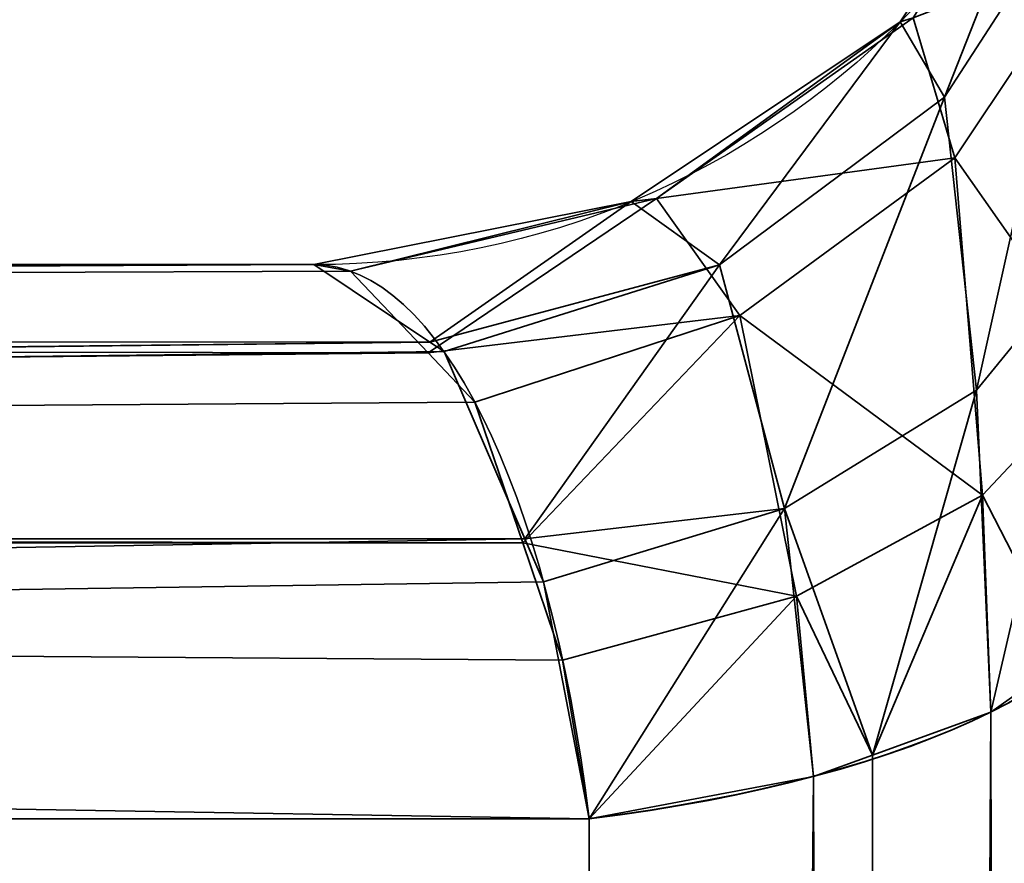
# Model space of a CAD drawing. Header units: millimetres. Extents: x -493 to 6693, y -115 to 145.
# Tile 363 of 656: x 1133.852 to 1134.683, y 1.136 to 1.848. Entities that reach past the tile are written whole.
import ezdxf

# ---------------------------------------------------------------- set-up
doc = ezdxf.new("R2010")
doc.units = ezdxf.units.MM
doc.layers.add('151', color=7, linetype='Continuous', true_color=0xffffff)

# ---------------------------------------------------------------- blocks, each defined once
blk = doc.blocks.new('UG_SURFACE_002')
at = {"layer": '151', "color": 252, "linetype": 'Continuous', "lineweight": 35}
for points in [[(2042.50002, -15, 2200.24991), (2042.50002, 135.00001, 2200.24991), (957.49998, 135.00001, 2200.24991), (957.49998, -15, 2200.24991)], [(1107.49996, -15, 2050.25005), (1107.49996, 135.00001, 2050.25005), (1892.50004, 135.00001, 2050.25005), (1892.50004, -15, 2050.25005)]]:
    blk.add_3dface(points, dxfattribs=at)
blk = doc.blocks.new('UG_SURFACE_112')
at = {"layer": '151', "color": 252, "linetype": 'Continuous', "lineweight": 35}
for points in [[(1134.63235, 1.78223, 1005.39839), (1134.59492, 1.84605, 1005.87332), (1134.74667, 2.07314, 1005.87332)], [(1134.74667, 2.07314, 1162.62674), (1134.74667, 2.07314, 1005.87332), (1134.59492, 1.84605, 1005.87332), (1134.59492, 1.84605, 1162.62674)], [(1134.74667, 2.07314, 1162.62674), (1134.59492, 1.84605, 1162.62674), (1134.60577, 1.8494, 1162.75716)], [(1134.74667, 2.07314, 1005.87332), (1134.7568, 1.97462, 1005.30875), (1134.63235, 1.78223, 1005.39839)], [(1134.65929, 1.53519, 1005.01955), (1134.63235, 1.78223, 1005.39839), (1134.7568, 1.97462, 1005.30875)], [(1134.7568, 1.97462, 1005.30875), (1134.76384, 1.66313, 1004.86708), (1134.65929, 1.53519, 1005.01955)], [(1134.60577, 1.8494, 1162.75716), (1134.64081, 1.73113, 1163.21754), (1134.75907, 1.90835, 1163.3271)], [(1134.76527, 1.55404, 1163.71906), (1134.75907, 1.90835, 1163.3271), (1134.64081, 1.73113, 1163.21754)], [(1134.44221, 1.64072, 1005.46443), (1134.36782, 1.69431, 1005.87332), (1134.59492, 1.84605, 1005.87332)], [(1134.59492, 1.84605, 1162.62674), (1134.59492, 1.84605, 1005.87332), (1134.36782, 1.69431, 1005.87332), (1134.36782, 1.69431, 1162.62674)], [(1134.59492, 1.84605, 1162.62674), (1134.36782, 1.69431, 1162.62674), (1134.38916, 1.6969, 1162.73916)], [(1134.64081, 1.73113, 1163.21754), (1134.60577, 1.8494, 1162.75716), (1134.38916, 1.6969, 1162.73916)], [(1134.38916, 1.6969, 1162.73916), (1134.60577, 1.8494, 1162.75716), (1134.59492, 1.84605, 1162.62674)], [(1134.59492, 1.84605, 1005.87332), (1134.63235, 1.78223, 1005.39839), (1134.44221, 1.64072, 1005.46443)], [(1134.49705, 1.43518, 1005.13875), (1134.44221, 1.64072, 1005.46443), (1134.63235, 1.78223, 1005.39839)], [(1134.63235, 1.78223, 1005.39839), (1134.65929, 1.53519, 1005.01955), (1134.49705, 1.43518, 1005.13875)], [(1134.38916, 1.6969, 1162.73916), (1134.45938, 1.59818, 1163.13529), (1134.64081, 1.73113, 1163.21754)], [(1134.6643, 1.4464, 1163.55503), (1134.64081, 1.73113, 1163.21754), (1134.45938, 1.59818, 1163.13529)], [(1134.64081, 1.73113, 1163.21754), (1134.6643, 1.4464, 1163.55503), (1134.76527, 1.55404, 1163.71906)], [(1134.38916, 1.6969, 1162.73916), (1134.13084, 1.63551, 1162.73189), (1134.19628, 1.56669, 1162.95505)], [(1134.13084, 1.63551, 1162.73189), (1134.38916, 1.6969, 1162.73916), (1134.36782, 1.69431, 1162.62674)], [(1134.45938, 1.59818, 1163.13529), (1134.38916, 1.6969, 1162.73916), (1134.19628, 1.56669, 1162.95505)], [(1134.19771, 1.57568, 1005.53989), (1134.09996, 1.64102, 1005.87332), (1134.36782, 1.69431, 1005.87332)], [(1134.36782, 1.69431, 1162.62674), (1134.36782, 1.69431, 1005.87332), (1134.09996, 1.64102, 1005.87332), (1134.09996, 1.64102, 1162.62674)], [(1134.36782, 1.69431, 1162.62674), (1134.09996, 1.64102, 1162.62674), (1134.13084, 1.63551, 1162.73189)], [(1134.36782, 1.69431, 1005.87332), (1134.44221, 1.64072, 1005.46443), (1134.19771, 1.57568, 1005.53989)], [(1134.67121, 1.2634, 1004.84109), (1134.65929, 1.53519, 1005.01955), (1134.76384, 1.66313, 1004.86708)], [(1134.76384, 1.66313, 1004.86708), (1134.73511, 1.30855, 1004.72105), (1134.67121, 1.2634, 1004.84109)], [(1121.00148, 1.58278, 1010.49936), (1121.00661, 1.5858, 1010.51295), (1134.09996, 1.64102, 1005.87332)], [(1134.09996, 1.64102, 1005.87332), (1134.19771, 1.57568, 1005.53989), (1121.00148, 1.58278, 1010.49936)], [(1121.00661, 1.5858, 1157.98712), (1134.13084, 1.63551, 1162.73189), (1134.09996, 1.64102, 1162.62674)], [(1134.09996, 1.64102, 1162.62674), (1121.09995, 1.64102, 1157.73892), (1121.00661, 1.5858, 1157.98712)], [(1121.00661, 1.5858, 1010.51295), (1121.09995, 1.64102, 1010.76102), (1134.09996, 1.64102, 1005.87332)], [(1134.09996, 1.64102, 1162.62674), (1134.09996, 1.64102, 1005.87332), (1121.09995, 1.64102, 1010.76102), (1121.09995, 1.64102, 1157.73892)], [(1134.44221, 1.64072, 1005.46443), (1134.20987, 1.56758, 1005.49853), (1134.19771, 1.57568, 1005.53989)], [(1134.27806, 1.40974, 1005.26595), (1134.20987, 1.56758, 1005.49853), (1134.44221, 1.64072, 1005.46443)], [(1134.44221, 1.64072, 1005.46443), (1134.49705, 1.43518, 1005.13875), (1134.27806, 1.40974, 1005.26595)], [(1121.00661, 1.5858, 1157.98712), (1134.19628, 1.56669, 1162.95505), (1134.13084, 1.63551, 1162.73189)], [(1134.19628, 1.56669, 1162.95505), (1134.23586, 1.52504, 1163.08999), (1134.45938, 1.59818, 1163.13529)], [(1134.45938, 1.59818, 1163.13529), (1134.23586, 1.52504, 1163.08999), (1134.27627, 1.40633, 1163.22792)], [(1134.50742, 1.36133, 1163.42533), (1134.45938, 1.59818, 1163.13529), (1134.27627, 1.40633, 1163.22792)], [(1134.45938, 1.59818, 1163.13529), (1134.50742, 1.36133, 1163.42533), (1134.6643, 1.4464, 1163.55503)], [(1134.19628, 1.56669, 1162.95505), (1121.00148, 1.58278, 1158.00059), (1120.92578, 1.43034, 1158.20217)], [(1120.92578, 1.43034, 1010.29789), (1121.00148, 1.58278, 1010.49936), (1134.19771, 1.57568, 1005.53989)], [(1121.00661, 1.5858, 1157.98712), (1121.00148, 1.58278, 1158.00059), (1134.19628, 1.56669, 1162.95505)], [(1120.91947, 1.41775, 1010.28121), (1120.92578, 1.43034, 1010.29789), (1134.19771, 1.57568, 1005.53989)], [(1134.19771, 1.57568, 1005.53989), (1134.20987, 1.56758, 1005.49853), (1120.91947, 1.41775, 1010.28121)], [(1134.20987, 1.56758, 1005.49853), (1134.27806, 1.40974, 1005.26595), (1120.91947, 1.41775, 1010.28121)], [(1120.92578, 1.43034, 1158.20217), (1134.23586, 1.52504, 1163.08999), (1134.19628, 1.56669, 1162.95505)], [(1134.73511, 1.30855, 1163.77902), (1134.76527, 1.55404, 1163.71906), (1134.6643, 1.4464, 1163.55503)], [(1134.49705, 1.43518, 1005.13875), (1134.65929, 1.53519, 1005.01955), (1134.57143, 1.22719, 1004.93741)], [(1134.65929, 1.53519, 1005.01955), (1134.67121, 1.2634, 1004.84109), (1134.57143, 1.22719, 1004.93741)], [(1120.92578, 1.43034, 1158.20217), (1134.27627, 1.40633, 1163.22792), (1134.23586, 1.52504, 1163.08999)], [(1134.57143, 1.22719, 1163.56254), (1134.6643, 1.4464, 1163.55503), (1134.50742, 1.36133, 1163.42533)], [(1134.57143, 1.22719, 1163.56254), (1134.67121, 1.2634, 1163.65886), (1134.6643, 1.4464, 1163.55503)], [(1134.6643, 1.4464, 1163.55503), (1134.67121, 1.2634, 1163.65886), (1134.73511, 1.30855, 1163.77902)], [(1120.92578, 1.43034, 1158.20217), (1120.91947, 1.41775, 1158.21874), (1134.27627, 1.40633, 1163.22792)], [(1134.49705, 1.43518, 1005.13875), (1134.29368, 1.3734, 1005.21231), (1134.27806, 1.40974, 1005.26595)], [(1134.33242, 1.1734, 1005.08046), (1134.29368, 1.3734, 1005.21231), (1134.49705, 1.43518, 1005.13875)], [(1134.49705, 1.43518, 1005.13875), (1134.52172, 1.20914, 1004.98545), (1134.33242, 1.1734, 1005.08046)], [(1134.57143, 1.22719, 1004.93741), (1134.52172, 1.20914, 1004.98545), (1134.49705, 1.43518, 1005.13875)], [(1134.27627, 1.40633, 1163.22792), (1120.91947, 1.41775, 1158.21874), (1120.91589, 1.40048, 1158.22852)], [(1120.91589, 1.40048, 1010.27143), (1120.91947, 1.41775, 1010.28121), (1134.27806, 1.40974, 1005.26595)], [(1120.86749, 1.1734, 1010.14292), (1120.91589, 1.40048, 1010.27143), (1134.27806, 1.40974, 1005.26595)], [(1134.27806, 1.40974, 1005.26595), (1134.29368, 1.3734, 1005.21231), (1120.86749, 1.1734, 1010.14292)], [(1120.91589, 1.40048, 1158.22852), (1134.30989, 1.30729, 1163.34295), (1134.27627, 1.40633, 1163.22792)], [(1134.27627, 1.40633, 1163.22792), (1134.30989, 1.30729, 1163.34295), (1134.50742, 1.36133, 1163.42533)], [(1120.91589, 1.40048, 1158.22852), (1120.86749, 1.1734, 1158.35702), (1134.33242, 1.1734, 1163.41949)], [(1120.91589, 1.40048, 1158.22852), (1134.33242, 1.1734, 1163.41949), (1134.30989, 1.30729, 1163.34295)], [(1134.29368, 1.3734, 1005.21231), (1134.33242, 1.1734, 1005.08046), (1120.86749, 1.1734, 1010.14292)], [(1134.50742, 1.36133, 1163.42533), (1134.30989, 1.30729, 1163.34295), (1134.33242, 1.1734, 1163.41949)], [(1134.33242, 1.1734, 1163.41949), (1134.52172, 1.20914, 1163.51461), (1134.50742, 1.36133, 1163.42533)], [(1134.50742, 1.36133, 1163.42533), (1134.52172, 1.20914, 1163.51461), (1134.57143, 1.22719, 1163.56254)], [(1134.57799, -18.20007, 1170.86256), (1134.73511, 1.30855, 1163.77902), (1134.67121, 1.2634, 1163.65886)], [(1134.57799, -18.20007, 1170.86256), (1134.74119, -18.11834, 1171.07987), (1134.73511, 1.30855, 1163.77902)], [(1134.67121, 1.2634, 1004.84109), (1134.73511, 1.30855, 1004.72105), (1134.74119, -18.11834, 997.42007)], [(1134.57799, -18.20007, 1170.86256), (1134.67121, 1.2634, 1163.65886), (1134.57143, 1.22719, 1163.56254)], [(1134.57799, -18.20007, 997.63745), (1134.57143, 1.22719, 1004.93741), (1134.67121, 1.2634, 1004.84109)], [(1134.74119, -18.11834, 997.42007), (1134.57799, -18.20007, 997.63745), (1134.67121, 1.2634, 1004.84109)], [(1134.57656, -18.20038, 1170.86172), (1134.57143, 1.22719, 1163.56254), (1134.52172, 1.20914, 1163.51461)], [(1134.52172, 1.20914, 1004.98545), (1134.57143, 1.22719, 1004.93741), (1134.57656, -18.20038, 997.63829)], [(1134.57143, 1.22719, 1163.56254), (1134.57656, -18.20038, 1170.86172), (1134.57799, -18.20007, 1170.86256)], [(1134.57799, -18.20007, 997.63745), (1134.57656, -18.20038, 997.63829), (1134.57143, 1.22719, 1004.93741)], [(1134.33242, -18.25248, 1170.7232), (1134.57656, -18.20038, 1170.86172), (1134.52172, 1.20914, 1163.51461)], [(1134.52172, 1.20914, 1163.51461), (1134.33242, 1.1734, 1163.41949), (1134.33242, -18.25248, 1170.7232)], [(1134.33242, -18.25248, 997.77687), (1134.33242, 1.1734, 1005.08046), (1134.52172, 1.20914, 1004.98545)], [(1134.52172, 1.20914, 1004.98545), (1134.57656, -18.20038, 997.63829), (1134.33242, -18.25248, 997.77687)], [(1134.63211, 1.05475, 1162.35006), (1134.89497, 1.18865, 1162.48918), (1134.84848, 1.11201, 1162.6972)], [(1134.89497, 1.18865, 1162.48918), (1134.63211, 1.05475, 1006.14989), (1134.89497, 1.18865, 1006.01089)], [(1134.89497, 1.18865, 1162.48918), (1134.63211, 1.05475, 1162.35006), (1134.63211, 1.05475, 1006.14989)], [(1134.84848, 1.11201, 1005.80275), (1134.89497, 1.18865, 1006.01089), (1134.63211, 1.05475, 1006.14989)], [(1130.25248, -22.33238, 1170.7232), (1134.33242, -18.25248, 1170.7232), (1134.33242, 1.1734, 1163.41949), (1120.86749, 1.1734, 1158.35702)], [(1120.86749, 1.1734, 1010.14292), (1134.33242, 1.1734, 1005.08046), (1134.33242, -18.25248, 997.77687), (1130.25248, -22.33238, 997.77687)]]:
    blk.add_3dface(points, dxfattribs=at)
blk = doc.blocks.new('UG_SURFACE_113')
at = {"layer": '151', "color": 252, "linetype": 'Continuous', "lineweight": 35}
for points in [[(1134.63235, 1.78223, 1005.39839), (1134.59492, 1.84605, 1005.87332), (1134.74667, 2.07314, 1005.87332)], [(1134.74667, 2.07314, 1162.62674), (1134.74667, 2.07314, 1005.87332), (1134.59492, 1.84605, 1005.87332), (1134.59492, 1.84605, 1162.62674)], [(1134.74667, 2.07314, 1162.62674), (1134.59492, 1.84605, 1162.62674), (1134.60577, 1.8494, 1162.75716)], [(1134.74667, 2.07314, 1005.87332), (1134.7568, 1.97462, 1005.30875), (1134.63235, 1.78223, 1005.39839)], [(1134.65929, 1.53519, 1005.01955), (1134.63235, 1.78223, 1005.39839), (1134.7568, 1.97462, 1005.30875)], [(1134.7568, 1.97462, 1005.30875), (1134.76384, 1.66313, 1004.86708), (1134.65929, 1.53519, 1005.01955)], [(1134.60577, 1.8494, 1162.75716), (1134.64081, 1.73113, 1163.21754), (1134.75907, 1.90835, 1163.3271)], [(1134.76527, 1.55404, 1163.71906), (1134.75907, 1.90835, 1163.3271), (1134.64081, 1.73113, 1163.21754)], [(1134.44221, 1.64072, 1005.46443), (1134.36782, 1.69431, 1005.87332), (1134.59492, 1.84605, 1005.87332)], [(1134.59492, 1.84605, 1162.62674), (1134.59492, 1.84605, 1005.87332), (1134.36782, 1.69431, 1005.87332), (1134.36782, 1.69431, 1162.62674)], [(1134.59492, 1.84605, 1162.62674), (1134.36782, 1.69431, 1162.62674), (1134.38916, 1.6969, 1162.73916)], [(1134.64081, 1.73113, 1163.21754), (1134.60577, 1.8494, 1162.75716), (1134.38916, 1.6969, 1162.73916)], [(1134.38916, 1.6969, 1162.73916), (1134.60577, 1.8494, 1162.75716), (1134.59492, 1.84605, 1162.62674)], [(1134.59492, 1.84605, 1005.87332), (1134.63235, 1.78223, 1005.39839), (1134.44221, 1.64072, 1005.46443)], [(1134.49705, 1.43518, 1005.13875), (1134.44221, 1.64072, 1005.46443), (1134.63235, 1.78223, 1005.39839)], [(1134.63235, 1.78223, 1005.39839), (1134.65929, 1.53519, 1005.01955), (1134.49705, 1.43518, 1005.13875)], [(1134.38916, 1.6969, 1162.73916), (1134.45938, 1.59818, 1163.13529), (1134.64081, 1.73113, 1163.21754)], [(1134.6643, 1.4464, 1163.55503), (1134.64081, 1.73113, 1163.21754), (1134.45938, 1.59818, 1163.13529)], [(1134.64081, 1.73113, 1163.21754), (1134.6643, 1.4464, 1163.55503), (1134.76527, 1.55404, 1163.71906)], [(1134.38916, 1.6969, 1162.73916), (1134.13084, 1.63551, 1162.73189), (1134.19628, 1.56669, 1162.95505)], [(1134.13084, 1.63551, 1162.73189), (1134.38916, 1.6969, 1162.73916), (1134.36782, 1.69431, 1162.62674)], [(1134.45938, 1.59818, 1163.13529), (1134.38916, 1.6969, 1162.73916), (1134.19628, 1.56669, 1162.95505)], [(1134.19771, 1.57568, 1005.53989), (1134.09996, 1.64102, 1005.87332), (1134.36782, 1.69431, 1005.87332)], [(1134.36782, 1.69431, 1162.62674), (1134.36782, 1.69431, 1005.87332), (1134.09996, 1.64102, 1005.87332), (1134.09996, 1.64102, 1162.62674)], [(1134.36782, 1.69431, 1162.62674), (1134.09996, 1.64102, 1162.62674), (1134.13084, 1.63551, 1162.73189)], [(1134.36782, 1.69431, 1005.87332), (1134.44221, 1.64072, 1005.46443), (1134.19771, 1.57568, 1005.53989)], [(1134.67121, 1.2634, 1004.84109), (1134.65929, 1.53519, 1005.01955), (1134.76384, 1.66313, 1004.86708)], [(1134.76384, 1.66313, 1004.86708), (1134.73511, 1.30855, 1004.72105), (1134.67121, 1.2634, 1004.84109)], [(1121.00148, 1.58278, 1010.49936), (1121.00661, 1.5858, 1010.51295), (1134.09996, 1.64102, 1005.87332)], [(1134.09996, 1.64102, 1005.87332), (1134.19771, 1.57568, 1005.53989), (1121.00148, 1.58278, 1010.49936)], [(1121.00661, 1.5858, 1157.98712), (1134.13084, 1.63551, 1162.73189), (1134.09996, 1.64102, 1162.62674)], [(1134.09996, 1.64102, 1162.62674), (1121.09995, 1.64102, 1157.73892), (1121.00661, 1.5858, 1157.98712)], [(1121.00661, 1.5858, 1010.51295), (1121.09995, 1.64102, 1010.76102), (1134.09996, 1.64102, 1005.87332)], [(1134.09996, 1.64102, 1162.62674), (1134.09996, 1.64102, 1005.87332), (1121.09995, 1.64102, 1010.76102), (1121.09995, 1.64102, 1157.73892)], [(1134.44221, 1.64072, 1005.46443), (1134.20987, 1.56758, 1005.49853), (1134.19771, 1.57568, 1005.53989)], [(1134.27806, 1.40974, 1005.26595), (1134.20987, 1.56758, 1005.49853), (1134.44221, 1.64072, 1005.46443)], [(1134.44221, 1.64072, 1005.46443), (1134.49705, 1.43518, 1005.13875), (1134.27806, 1.40974, 1005.26595)], [(1121.00661, 1.5858, 1157.98712), (1134.19628, 1.56669, 1162.95505), (1134.13084, 1.63551, 1162.73189)], [(1134.19628, 1.56669, 1162.95505), (1134.23586, 1.52504, 1163.08999), (1134.45938, 1.59818, 1163.13529)], [(1134.45938, 1.59818, 1163.13529), (1134.23586, 1.52504, 1163.08999), (1134.27627, 1.40633, 1163.22792)], [(1134.50742, 1.36133, 1163.42533), (1134.45938, 1.59818, 1163.13529), (1134.27627, 1.40633, 1163.22792)], [(1134.45938, 1.59818, 1163.13529), (1134.50742, 1.36133, 1163.42533), (1134.6643, 1.4464, 1163.55503)], [(1134.19628, 1.56669, 1162.95505), (1121.00148, 1.58278, 1158.00059), (1120.92578, 1.43034, 1158.20217)], [(1120.92578, 1.43034, 1010.29789), (1121.00148, 1.58278, 1010.49936), (1134.19771, 1.57568, 1005.53989)], [(1121.00661, 1.5858, 1157.98712), (1121.00148, 1.58278, 1158.00059), (1134.19628, 1.56669, 1162.95505)], [(1120.91947, 1.41775, 1010.28121), (1120.92578, 1.43034, 1010.29789), (1134.19771, 1.57568, 1005.53989)], [(1134.19771, 1.57568, 1005.53989), (1134.20987, 1.56758, 1005.49853), (1120.91947, 1.41775, 1010.28121)], [(1134.20987, 1.56758, 1005.49853), (1134.27806, 1.40974, 1005.26595), (1120.91947, 1.41775, 1010.28121)], [(1120.92578, 1.43034, 1158.20217), (1134.23586, 1.52504, 1163.08999), (1134.19628, 1.56669, 1162.95505)], [(1134.73511, 1.30855, 1163.77902), (1134.76527, 1.55404, 1163.71906), (1134.6643, 1.4464, 1163.55503)], [(1134.49705, 1.43518, 1005.13875), (1134.65929, 1.53519, 1005.01955), (1134.57143, 1.22719, 1004.93741)], [(1134.65929, 1.53519, 1005.01955), (1134.67121, 1.2634, 1004.84109), (1134.57143, 1.22719, 1004.93741)], [(1120.92578, 1.43034, 1158.20217), (1134.27627, 1.40633, 1163.22792), (1134.23586, 1.52504, 1163.08999)], [(1134.57143, 1.22719, 1163.56254), (1134.6643, 1.4464, 1163.55503), (1134.50742, 1.36133, 1163.42533)], [(1134.57143, 1.22719, 1163.56254), (1134.67121, 1.2634, 1163.65886), (1134.6643, 1.4464, 1163.55503)], [(1134.6643, 1.4464, 1163.55503), (1134.67121, 1.2634, 1163.65886), (1134.73511, 1.30855, 1163.77902)], [(1120.92578, 1.43034, 1158.20217), (1120.91947, 1.41775, 1158.21874), (1134.27627, 1.40633, 1163.22792)], [(1134.49705, 1.43518, 1005.13875), (1134.29368, 1.3734, 1005.21231), (1134.27806, 1.40974, 1005.26595)], [(1134.33242, 1.1734, 1005.08046), (1134.29368, 1.3734, 1005.21231), (1134.49705, 1.43518, 1005.13875)], [(1134.49705, 1.43518, 1005.13875), (1134.52172, 1.20914, 1004.98545), (1134.33242, 1.1734, 1005.08046)], [(1134.57143, 1.22719, 1004.93741), (1134.52172, 1.20914, 1004.98545), (1134.49705, 1.43518, 1005.13875)], [(1134.27627, 1.40633, 1163.22792), (1120.91947, 1.41775, 1158.21874), (1120.91589, 1.40048, 1158.22852)], [(1120.91589, 1.40048, 1010.27143), (1120.91947, 1.41775, 1010.28121), (1134.27806, 1.40974, 1005.26595)], [(1120.86749, 1.1734, 1010.14292), (1120.91589, 1.40048, 1010.27143), (1134.27806, 1.40974, 1005.26595)], [(1134.27806, 1.40974, 1005.26595), (1134.29368, 1.3734, 1005.21231), (1120.86749, 1.1734, 1010.14292)], [(1120.91589, 1.40048, 1158.22852), (1134.30989, 1.30729, 1163.34295), (1134.27627, 1.40633, 1163.22792)], [(1134.27627, 1.40633, 1163.22792), (1134.30989, 1.30729, 1163.34295), (1134.50742, 1.36133, 1163.42533)], [(1120.91589, 1.40048, 1158.22852), (1120.86749, 1.1734, 1158.35702), (1134.33242, 1.1734, 1163.41949)], [(1120.91589, 1.40048, 1158.22852), (1134.33242, 1.1734, 1163.41949), (1134.30989, 1.30729, 1163.34295)], [(1134.29368, 1.3734, 1005.21231), (1134.33242, 1.1734, 1005.08046), (1120.86749, 1.1734, 1010.14292)], [(1134.50742, 1.36133, 1163.42533), (1134.30989, 1.30729, 1163.34295), (1134.33242, 1.1734, 1163.41949)], [(1134.33242, 1.1734, 1163.41949), (1134.52172, 1.20914, 1163.51461), (1134.50742, 1.36133, 1163.42533)], [(1134.50742, 1.36133, 1163.42533), (1134.52172, 1.20914, 1163.51461), (1134.57143, 1.22719, 1163.56254)], [(1134.57799, -18.20007, 1170.86256), (1134.73511, 1.30855, 1163.77902), (1134.67121, 1.2634, 1163.65886)], [(1134.57799, -18.20007, 1170.86256), (1134.74119, -18.11834, 1171.07987), (1134.73511, 1.30855, 1163.77902)], [(1134.67121, 1.2634, 1004.84109), (1134.73511, 1.30855, 1004.72105), (1134.74119, -18.11834, 997.42007)], [(1134.57799, -18.20007, 1170.86256), (1134.67121, 1.2634, 1163.65886), (1134.57143, 1.22719, 1163.56254)], [(1134.57799, -18.20007, 997.63745), (1134.57143, 1.22719, 1004.93741), (1134.67121, 1.2634, 1004.84109)], [(1134.74119, -18.11834, 997.42007), (1134.57799, -18.20007, 997.63745), (1134.67121, 1.2634, 1004.84109)], [(1134.57656, -18.20038, 1170.86172), (1134.57143, 1.22719, 1163.56254), (1134.52172, 1.20914, 1163.51461)], [(1134.52172, 1.20914, 1004.98545), (1134.57143, 1.22719, 1004.93741), (1134.57656, -18.20038, 997.63829)], [(1134.57143, 1.22719, 1163.56254), (1134.57656, -18.20038, 1170.86172), (1134.57799, -18.20007, 1170.86256)], [(1134.57799, -18.20007, 997.63745), (1134.57656, -18.20038, 997.63829), (1134.57143, 1.22719, 1004.93741)], [(1134.33242, -18.25248, 1170.7232), (1134.57656, -18.20038, 1170.86172), (1134.52172, 1.20914, 1163.51461)], [(1134.52172, 1.20914, 1163.51461), (1134.33242, 1.1734, 1163.41949), (1134.33242, -18.25248, 1170.7232)], [(1134.33242, -18.25248, 997.77687), (1134.33242, 1.1734, 1005.08046), (1134.52172, 1.20914, 1004.98545)], [(1134.52172, 1.20914, 1004.98545), (1134.57656, -18.20038, 997.63829), (1134.33242, -18.25248, 997.77687)], [(1134.63211, 1.05475, 1162.35006), (1134.89497, 1.18865, 1162.48918), (1134.84848, 1.11201, 1162.6972)], [(1134.89497, 1.18865, 1162.48918), (1134.63211, 1.05475, 1006.14989), (1134.89497, 1.18865, 1006.01089)], [(1134.89497, 1.18865, 1162.48918), (1134.63211, 1.05475, 1162.35006), (1134.63211, 1.05475, 1006.14989)], [(1134.84848, 1.11201, 1005.80275), (1134.89497, 1.18865, 1006.01089), (1134.63211, 1.05475, 1006.14989)], [(1130.25248, -22.33238, 1170.7232), (1134.33242, -18.25248, 1170.7232), (1134.33242, 1.1734, 1163.41949), (1120.86749, 1.1734, 1158.35702)], [(1120.86749, 1.1734, 1010.14292), (1134.33242, 1.1734, 1005.08046), (1134.33242, -18.25248, 997.77687), (1130.25248, -22.33238, 997.77687)]]:
    blk.add_3dface(points, dxfattribs=at)
blk = doc.blocks.new('UG_SURFACE_114')
at = {"layer": '151', "color": 252, "linetype": 'Continuous', "lineweight": 35}
for points in [[(1134.63235, 1.78223, 1005.39839), (1134.59492, 1.84605, 1005.87332), (1134.74667, 2.07314, 1005.87332)], [(1134.74667, 2.07314, 1162.62674), (1134.74667, 2.07314, 1005.87332), (1134.59492, 1.84605, 1005.87332), (1134.59492, 1.84605, 1162.62674)], [(1134.74667, 2.07314, 1162.62674), (1134.59492, 1.84605, 1162.62674), (1134.60577, 1.8494, 1162.75716)], [(1134.74667, 2.07314, 1005.87332), (1134.7568, 1.97462, 1005.30875), (1134.63235, 1.78223, 1005.39839)], [(1134.65929, 1.53519, 1005.01955), (1134.63235, 1.78223, 1005.39839), (1134.7568, 1.97462, 1005.30875)], [(1134.7568, 1.97462, 1005.30875), (1134.76384, 1.66313, 1004.86708), (1134.65929, 1.53519, 1005.01955)], [(1134.60577, 1.8494, 1162.75716), (1134.64081, 1.73113, 1163.21754), (1134.75907, 1.90835, 1163.3271)], [(1134.76527, 1.55404, 1163.71906), (1134.75907, 1.90835, 1163.3271), (1134.64081, 1.73113, 1163.21754)], [(1134.44221, 1.64072, 1005.46443), (1134.36782, 1.69431, 1005.87332), (1134.59492, 1.84605, 1005.87332)], [(1134.59492, 1.84605, 1162.62674), (1134.59492, 1.84605, 1005.87332), (1134.36782, 1.69431, 1005.87332), (1134.36782, 1.69431, 1162.62674)], [(1134.59492, 1.84605, 1162.62674), (1134.36782, 1.69431, 1162.62674), (1134.38916, 1.6969, 1162.73916)], [(1134.64081, 1.73113, 1163.21754), (1134.60577, 1.8494, 1162.75716), (1134.38916, 1.6969, 1162.73916)], [(1134.38916, 1.6969, 1162.73916), (1134.60577, 1.8494, 1162.75716), (1134.59492, 1.84605, 1162.62674)], [(1134.59492, 1.84605, 1005.87332), (1134.63235, 1.78223, 1005.39839), (1134.44221, 1.64072, 1005.46443)], [(1134.49705, 1.43518, 1005.13875), (1134.44221, 1.64072, 1005.46443), (1134.63235, 1.78223, 1005.39839)], [(1134.63235, 1.78223, 1005.39839), (1134.65929, 1.53519, 1005.01955), (1134.49705, 1.43518, 1005.13875)], [(1134.38916, 1.6969, 1162.73916), (1134.45938, 1.59818, 1163.13529), (1134.64081, 1.73113, 1163.21754)], [(1134.6643, 1.4464, 1163.55503), (1134.64081, 1.73113, 1163.21754), (1134.45938, 1.59818, 1163.13529)], [(1134.64081, 1.73113, 1163.21754), (1134.6643, 1.4464, 1163.55503), (1134.76527, 1.55404, 1163.71906)], [(1134.38916, 1.6969, 1162.73916), (1134.13084, 1.63551, 1162.73189), (1134.19628, 1.56669, 1162.95505)], [(1134.13084, 1.63551, 1162.73189), (1134.38916, 1.6969, 1162.73916), (1134.36782, 1.69431, 1162.62674)], [(1134.45938, 1.59818, 1163.13529), (1134.38916, 1.6969, 1162.73916), (1134.19628, 1.56669, 1162.95505)], [(1134.19771, 1.57568, 1005.53989), (1134.09996, 1.64102, 1005.87332), (1134.36782, 1.69431, 1005.87332)], [(1134.36782, 1.69431, 1162.62674), (1134.36782, 1.69431, 1005.87332), (1134.09996, 1.64102, 1005.87332), (1134.09996, 1.64102, 1162.62674)], [(1134.36782, 1.69431, 1162.62674), (1134.09996, 1.64102, 1162.62674), (1134.13084, 1.63551, 1162.73189)], [(1134.36782, 1.69431, 1005.87332), (1134.44221, 1.64072, 1005.46443), (1134.19771, 1.57568, 1005.53989)], [(1134.67121, 1.2634, 1004.84109), (1134.65929, 1.53519, 1005.01955), (1134.76384, 1.66313, 1004.86708)], [(1134.76384, 1.66313, 1004.86708), (1134.73511, 1.30855, 1004.72105), (1134.67121, 1.2634, 1004.84109)], [(1121.00148, 1.58278, 1010.49936), (1121.00661, 1.5858, 1010.51295), (1134.09996, 1.64102, 1005.87332)], [(1134.09996, 1.64102, 1005.87332), (1134.19771, 1.57568, 1005.53989), (1121.00148, 1.58278, 1010.49936)], [(1121.00661, 1.5858, 1157.98712), (1134.13084, 1.63551, 1162.73189), (1134.09996, 1.64102, 1162.62674)], [(1134.09996, 1.64102, 1162.62674), (1121.09995, 1.64102, 1157.73892), (1121.00661, 1.5858, 1157.98712)], [(1121.00661, 1.5858, 1010.51295), (1121.09995, 1.64102, 1010.76102), (1134.09996, 1.64102, 1005.87332)], [(1134.09996, 1.64102, 1162.62674), (1134.09996, 1.64102, 1005.87332), (1121.09995, 1.64102, 1010.76102), (1121.09995, 1.64102, 1157.73892)], [(1134.44221, 1.64072, 1005.46443), (1134.20987, 1.56758, 1005.49853), (1134.19771, 1.57568, 1005.53989)], [(1134.27806, 1.40974, 1005.26595), (1134.20987, 1.56758, 1005.49853), (1134.44221, 1.64072, 1005.46443)], [(1134.44221, 1.64072, 1005.46443), (1134.49705, 1.43518, 1005.13875), (1134.27806, 1.40974, 1005.26595)], [(1121.00661, 1.5858, 1157.98712), (1134.19628, 1.56669, 1162.95505), (1134.13084, 1.63551, 1162.73189)], [(1134.19628, 1.56669, 1162.95505), (1134.23586, 1.52504, 1163.08999), (1134.45938, 1.59818, 1163.13529)], [(1134.45938, 1.59818, 1163.13529), (1134.23586, 1.52504, 1163.08999), (1134.27627, 1.40633, 1163.22792)], [(1134.50742, 1.36133, 1163.42533), (1134.45938, 1.59818, 1163.13529), (1134.27627, 1.40633, 1163.22792)], [(1134.45938, 1.59818, 1163.13529), (1134.50742, 1.36133, 1163.42533), (1134.6643, 1.4464, 1163.55503)], [(1134.19628, 1.56669, 1162.95505), (1121.00148, 1.58278, 1158.00059), (1120.92578, 1.43034, 1158.20217)], [(1120.92578, 1.43034, 1010.29789), (1121.00148, 1.58278, 1010.49936), (1134.19771, 1.57568, 1005.53989)], [(1121.00661, 1.5858, 1157.98712), (1121.00148, 1.58278, 1158.00059), (1134.19628, 1.56669, 1162.95505)], [(1120.91947, 1.41775, 1010.28121), (1120.92578, 1.43034, 1010.29789), (1134.19771, 1.57568, 1005.53989)], [(1134.19771, 1.57568, 1005.53989), (1134.20987, 1.56758, 1005.49853), (1120.91947, 1.41775, 1010.28121)], [(1134.20987, 1.56758, 1005.49853), (1134.27806, 1.40974, 1005.26595), (1120.91947, 1.41775, 1010.28121)], [(1120.92578, 1.43034, 1158.20217), (1134.23586, 1.52504, 1163.08999), (1134.19628, 1.56669, 1162.95505)], [(1134.73511, 1.30855, 1163.77902), (1134.76527, 1.55404, 1163.71906), (1134.6643, 1.4464, 1163.55503)], [(1134.49705, 1.43518, 1005.13875), (1134.65929, 1.53519, 1005.01955), (1134.57143, 1.22719, 1004.93741)], [(1134.65929, 1.53519, 1005.01955), (1134.67121, 1.2634, 1004.84109), (1134.57143, 1.22719, 1004.93741)], [(1120.92578, 1.43034, 1158.20217), (1134.27627, 1.40633, 1163.22792), (1134.23586, 1.52504, 1163.08999)], [(1134.57143, 1.22719, 1163.56254), (1134.6643, 1.4464, 1163.55503), (1134.50742, 1.36133, 1163.42533)], [(1134.57143, 1.22719, 1163.56254), (1134.67121, 1.2634, 1163.65886), (1134.6643, 1.4464, 1163.55503)], [(1134.6643, 1.4464, 1163.55503), (1134.67121, 1.2634, 1163.65886), (1134.73511, 1.30855, 1163.77902)], [(1120.92578, 1.43034, 1158.20217), (1120.91947, 1.41775, 1158.21874), (1134.27627, 1.40633, 1163.22792)], [(1134.49705, 1.43518, 1005.13875), (1134.29368, 1.3734, 1005.21231), (1134.27806, 1.40974, 1005.26595)], [(1134.33242, 1.1734, 1005.08046), (1134.29368, 1.3734, 1005.21231), (1134.49705, 1.43518, 1005.13875)], [(1134.49705, 1.43518, 1005.13875), (1134.52172, 1.20914, 1004.98545), (1134.33242, 1.1734, 1005.08046)], [(1134.57143, 1.22719, 1004.93741), (1134.52172, 1.20914, 1004.98545), (1134.49705, 1.43518, 1005.13875)], [(1134.27627, 1.40633, 1163.22792), (1120.91947, 1.41775, 1158.21874), (1120.91589, 1.40048, 1158.22852)], [(1120.91589, 1.40048, 1010.27143), (1120.91947, 1.41775, 1010.28121), (1134.27806, 1.40974, 1005.26595)], [(1120.86749, 1.1734, 1010.14292), (1120.91589, 1.40048, 1010.27143), (1134.27806, 1.40974, 1005.26595)], [(1134.27806, 1.40974, 1005.26595), (1134.29368, 1.3734, 1005.21231), (1120.86749, 1.1734, 1010.14292)], [(1120.91589, 1.40048, 1158.22852), (1134.30989, 1.30729, 1163.34295), (1134.27627, 1.40633, 1163.22792)], [(1134.27627, 1.40633, 1163.22792), (1134.30989, 1.30729, 1163.34295), (1134.50742, 1.36133, 1163.42533)], [(1120.91589, 1.40048, 1158.22852), (1120.86749, 1.1734, 1158.35702), (1134.33242, 1.1734, 1163.41949)], [(1120.91589, 1.40048, 1158.22852), (1134.33242, 1.1734, 1163.41949), (1134.30989, 1.30729, 1163.34295)], [(1134.29368, 1.3734, 1005.21231), (1134.33242, 1.1734, 1005.08046), (1120.86749, 1.1734, 1010.14292)], [(1134.50742, 1.36133, 1163.42533), (1134.30989, 1.30729, 1163.34295), (1134.33242, 1.1734, 1163.41949)], [(1134.33242, 1.1734, 1163.41949), (1134.52172, 1.20914, 1163.51461), (1134.50742, 1.36133, 1163.42533)], [(1134.50742, 1.36133, 1163.42533), (1134.52172, 1.20914, 1163.51461), (1134.57143, 1.22719, 1163.56254)], [(1134.57799, -18.20007, 1170.86256), (1134.73511, 1.30855, 1163.77902), (1134.67121, 1.2634, 1163.65886)], [(1134.57799, -18.20007, 1170.86256), (1134.74119, -18.11834, 1171.07987), (1134.73511, 1.30855, 1163.77902)], [(1134.67121, 1.2634, 1004.84109), (1134.73511, 1.30855, 1004.72105), (1134.74119, -18.11834, 997.42007)], [(1134.57799, -18.20007, 1170.86256), (1134.67121, 1.2634, 1163.65886), (1134.57143, 1.22719, 1163.56254)], [(1134.57799, -18.20007, 997.63745), (1134.57143, 1.22719, 1004.93741), (1134.67121, 1.2634, 1004.84109)], [(1134.74119, -18.11834, 997.42007), (1134.57799, -18.20007, 997.63745), (1134.67121, 1.2634, 1004.84109)], [(1134.57656, -18.20038, 1170.86172), (1134.57143, 1.22719, 1163.56254), (1134.52172, 1.20914, 1163.51461)], [(1134.52172, 1.20914, 1004.98545), (1134.57143, 1.22719, 1004.93741), (1134.57656, -18.20038, 997.63829)], [(1134.57143, 1.22719, 1163.56254), (1134.57656, -18.20038, 1170.86172), (1134.57799, -18.20007, 1170.86256)], [(1134.57799, -18.20007, 997.63745), (1134.57656, -18.20038, 997.63829), (1134.57143, 1.22719, 1004.93741)], [(1134.33242, -18.25248, 1170.7232), (1134.57656, -18.20038, 1170.86172), (1134.52172, 1.20914, 1163.51461)], [(1134.52172, 1.20914, 1163.51461), (1134.33242, 1.1734, 1163.41949), (1134.33242, -18.25248, 1170.7232)], [(1134.33242, -18.25248, 997.77687), (1134.33242, 1.1734, 1005.08046), (1134.52172, 1.20914, 1004.98545)], [(1134.52172, 1.20914, 1004.98545), (1134.57656, -18.20038, 997.63829), (1134.33242, -18.25248, 997.77687)], [(1134.63211, 1.05475, 1162.35006), (1134.89497, 1.18865, 1162.48918), (1134.84848, 1.11201, 1162.6972)], [(1134.89497, 1.18865, 1162.48918), (1134.63211, 1.05475, 1006.14989), (1134.89497, 1.18865, 1006.01089)], [(1134.89497, 1.18865, 1162.48918), (1134.63211, 1.05475, 1162.35006), (1134.63211, 1.05475, 1006.14989)], [(1134.84848, 1.11201, 1005.80275), (1134.89497, 1.18865, 1006.01089), (1134.63211, 1.05475, 1006.14989)], [(1130.25248, -22.33238, 1170.7232), (1134.33242, -18.25248, 1170.7232), (1134.33242, 1.1734, 1163.41949), (1120.86749, 1.1734, 1158.35702)], [(1120.86749, 1.1734, 1010.14292), (1134.33242, 1.1734, 1005.08046), (1134.33242, -18.25248, 997.77687), (1130.25248, -22.33238, 997.77687)]]:
    blk.add_3dface(points, dxfattribs=at)

msp = doc.modelspace()

# ---------------------------------------------------------------- linework, layer by layer
at = {"layer": '151', "color": 253, "linetype": 'Continuous', "lineweight": -3}
for p, q in [((1121.0999, 1.64102, 1157.73897), (1134.1, 1.64102, 1162.62669)), ((1121.0999, 1.64102, 1010.76103), (1134.1, 1.64102, 1005.87331)), ((1121.0999, 1.64102, 1010.76103), (1134.1, 1.64102, 1005.87331)), ((1121.0999, 1.64102, 1157.73897), (1134.1, 1.64102, 1162.62669)), ((1121.0999, 1.64102, 1157.73897), (1134.1, 1.64102, 1162.62669)), ((1121.0999, 1.64102, 1010.76103), (1134.1, 1.64102, 1005.87331)), ((1134.1, 1.64102, 1162.62669), (1134.1, 1.64102, 1005.87331)), ((1134.1, 1.64102, 1162.62669), (1134.1, 1.64102, 1005.87331)), ((1134.1, 1.64102, 1162.62669), (1134.1, 1.64102, 1005.87331)), ((1120.86752, 1.1734, 1158.35704), (1134.33238, 1.1734, 1163.41949)), ((1120.86752, 1.1734, 1010.14296), (1134.33238, 1.1734, 1005.08051)), ((1120.86752, 1.1734, 1010.14296), (1134.33238, 1.1734, 1005.08051)), ((1120.86752, 1.1734, 1158.35704), (1134.33238, 1.1734, 1163.41949)), ((1120.86752, 1.1734, 1158.35704), (1134.33238, 1.1734, 1163.41949)), ((1120.86752, 1.1734, 1010.14296), (1134.33238, 1.1734, 1005.08051)), ((1134.33238, -18.25248, 1170.72314), (1134.33238, 1.1734, 1163.41949)), ((1134.33238, 1.1734, 1005.08051), (1134.33238, -18.25248, 997.77686)), ((1134.33238, 1.1734, 1005.08051), (1134.33238, -18.25248, 997.77686)), ((1134.33238, -18.25248, 1170.72314), (1134.33238, 1.1734, 1163.41949)), ((1134.33238, -18.25248, 1170.72314), (1134.33238, 1.1734, 1163.41949)), ((1134.33238, 1.1734, 1005.08051), (1134.33238, -18.25248, 997.77686))]:
    msp.add_line(p, q, dxfattribs=at)
at = {"layer": '151', "color": 253, "linetype": 'Continuous', "lineweight": -3, "extrusion": (0, 0, -1)}
for centre in [(-1134.1, 2.34102, -1005.87331), (-1134.1, 2.34102, -1162.62669), (-1134.1, 2.34102, -1005.87331), (-1134.1, 2.34102, -1162.62669), (-1134.1, 2.34102, -1005.87331), (-1134.1, 2.34102, -1162.62669)]:
    msp.add_arc(centre, 0.7, 180, 270, dxfattribs=at)
at = {"layer": '151', "color": 253, "linetype": 'Continuous', "lineweight": -3, "extrusion": (0, 0.936029, -0.351924)}
msp.add_arc((-1134.1, 1090.06727, -408.33657), 0.7, 180, 250.61182, dxfattribs=at)
msp.add_arc((-1134.1, 1090.06727, -408.33657), 0.7, 180, 250.61182, dxfattribs=at)
msp.add_arc((-1134.1, 1090.06727, -408.33657), 0.7, 180, 250.61182, dxfattribs=at)
at = {"layer": '151', "color": 253, "linetype": 'Continuous', "lineweight": -3, "extrusion": (0, 0.936029, 0.351924)}
msp.add_arc((-1134.1, 939.71094, 354.80999), 0.7, 109.38818, 180, dxfattribs=at)
msp.add_arc((-1134.1, 939.71094, 354.80999), 0.7, 109.38818, 180, dxfattribs=at)
msp.add_arc((-1134.1, 939.71094, 354.80999), 0.7, 109.38818, 180, dxfattribs=at)
at = {"layer": '151', "color": 253, "linetype": 'Continuous', "lineweight": -3, "extrusion": (-2.37351e-16, -0.395731, -0.918367)}
msp.add_ellipse((1134.1, 2.34102, 1004.81407), major_axis=(0, 1.85365, -0.79875), ratio=0.69361, start_param=1.570796, end_param=2.803205, dxfattribs=at)
msp.add_ellipse((1134.1, 2.34102, 1004.81407), major_axis=(0, 1.85365, -0.79875), ratio=0.69361, start_param=1.570796, end_param=2.803205, dxfattribs=at)
msp.add_ellipse((1134.1, 2.34102, 1004.81407), major_axis=(0, 1.85365, -0.79875), ratio=0.69361, start_param=1.570796, end_param=2.803205, dxfattribs=at)
at = {"layer": '151', "color": 253, "linetype": 'Continuous', "lineweight": -3, "extrusion": (4.32051e-16, 0.72035, -0.69361)}
msp.add_ellipse((1134.1, 2.34102, 1163.68593), major_axis=(0, 1.4, 1.45397), ratio=0.69361, start_param=1.570796, end_param=2.803205, dxfattribs=at)
msp.add_ellipse((1134.1, 2.34102, 1163.68593), major_axis=(0, 1.4, 1.45397), ratio=0.69361, start_param=1.570796, end_param=2.803205, dxfattribs=at)
msp.add_ellipse((1134.1, 2.34102, 1163.68593), major_axis=(0, 1.4, 1.45397), ratio=0.69361, start_param=1.570796, end_param=2.803205, dxfattribs=at)
at = {"layer": '151', "color": 253, "linetype": 'Continuous', "lineweight": -3, "extrusion": (4.32051e-16, 0.72035, 0.69361)}
msp.add_ellipse((1134.1, 2.34102, 1004.81407), major_axis=(0, 1.4, -1.45397), ratio=0.69361, start_param=3.47998, end_param=4.712389, dxfattribs=at)
msp.add_ellipse((1134.1, 2.34102, 1004.81407), major_axis=(0, 1.4, -1.45397), ratio=0.69361, start_param=3.47998, end_param=4.712389, dxfattribs=at)
msp.add_ellipse((1134.1, 2.34102, 1004.81407), major_axis=(0, 1.4, -1.45397), ratio=0.69361, start_param=3.47998, end_param=4.712389, dxfattribs=at)
at = {"layer": '151', "color": 253, "linetype": 'Continuous', "lineweight": -3, "extrusion": (-2.37351e-16, -0.395731, 0.918367)}
msp.add_ellipse((1134.1, 2.34102, 1163.68593), major_axis=(0, 1.85365, 0.79875), ratio=0.69361, start_param=3.47998, end_param=4.712389, dxfattribs=at)
msp.add_ellipse((1134.1, 2.34102, 1163.68593), major_axis=(0, 1.85365, 0.79875), ratio=0.69361, start_param=3.47998, end_param=4.712389, dxfattribs=at)
msp.add_ellipse((1134.1, 2.34102, 1163.68593), major_axis=(0, 1.85365, 0.79875), ratio=0.69361, start_param=3.47998, end_param=4.712389, dxfattribs=at)
at = {"layer": '151', "color": 253, "linetype": 'Continuous', "lineweight": -3, "extrusion": (-0.959627, 9.55028e-16, 0.281275)}
msp.add_ellipse((1134.1, 0.94102, 1162.62669), major_axis=(0.24635, 0, 0.84046), ratio=0.799251, start_param=0.338388, end_param=1.570796, dxfattribs=at)
msp.add_ellipse((1134.1, 0.94102, 1162.62669), major_axis=(0.24635, 0, 0.84046), ratio=0.799251, start_param=0.338388, end_param=1.570796, dxfattribs=at)
msp.add_ellipse((1134.1, 0.94102, 1162.62669), major_axis=(0.24635, 0, 0.84046), ratio=0.799251, start_param=0.338388, end_param=1.570796, dxfattribs=at)
at = {"layer": '151', "color": 253, "linetype": 'Continuous', "lineweight": -3, "extrusion": (-0.959627, 1.10913e-15, -0.281275)}
msp.add_ellipse((1134.1, 0.94102, 1005.87331), major_axis=(0.24635, 0, -0.84046), ratio=0.799251, start_param=4.712389, end_param=5.944798, dxfattribs=at)
msp.add_ellipse((1134.1, 0.94102, 1005.87331), major_axis=(0.24635, 0, -0.84046), ratio=0.799251, start_param=4.712389, end_param=5.944798, dxfattribs=at)
msp.add_ellipse((1134.1, 0.94102, 1005.87331), major_axis=(0.24635, 0, -0.84046), ratio=0.799251, start_param=4.712389, end_param=5.944798, dxfattribs=at)

# ---------------------------------------------------------------- block references
at = {"layer": '151', "color": 253, "linetype": 'Continuous', "lineweight": -3}
for name in ['UG_SURFACE_002', 'UG_SURFACE_112', 'UG_SURFACE_113', 'UG_SURFACE_114']:
    msp.add_blockref(name, (0, 0), dxfattribs=at)

doc.saveas('drawing.dxf')
